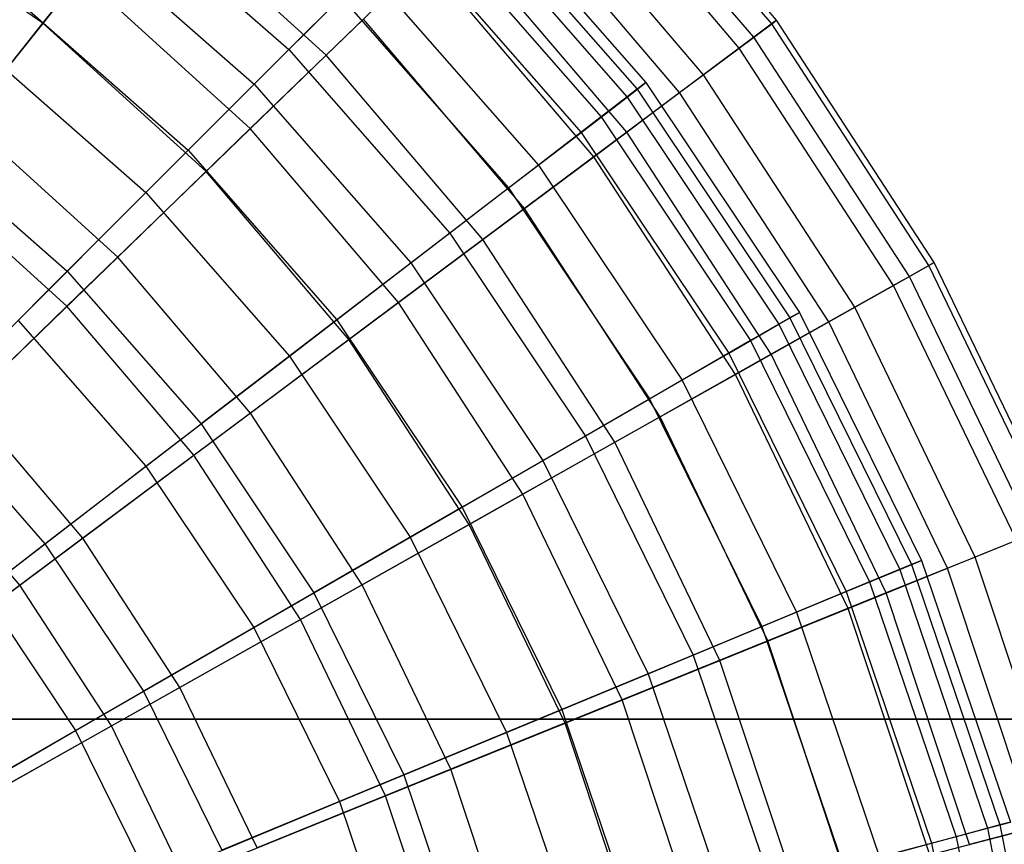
# Model space of a CAD drawing. Extents: x 0.2 to 40.1, y -6.7 to 6.7.
# Tile 326 of 516: x 22.6 to 23.6, y 4 to 4.9. Entities that reach past the tile are written whole.
import ezdxf

# ---------------------------------------------------------------- set-up
doc = ezdxf.new("R2010")
doc.units = 0
doc.header["$MEASUREMENT"] = 0
doc.layers.get('0').update_dxf_attribs({"color": 13, "linetype": 'CONTINUOUS'})

# ---------------------------------------------------------------- blocks, each defined once
blk = doc.blocks.new('SNOWBALL_XIV_PM3_STL')
at = {"color": 0}
for p, q in [((23.3589, 4.8652, 15.2437), (23.1628, 5.0955, 15.2437)), ((23.3589, 4.8652, 15.2437), (23.1628, 5.0955, 15.2437)), ((23.3538, 4.8614, 14.9512), (23.1583, 5.0911, 14.9512)), ((23.3538, 4.8614, 14.9512), (23.1583, 5.0911, 14.9512)), ((23.335, 4.8474, 15.5348), (23.1414, 5.0748, 15.5348)), ((23.335, 4.8474, 15.5348), (23.1414, 5.0748, 15.5348)), ((23.3198, 4.8361, 14.6618), (23.1278, 5.0616, 14.6618)), ((23.3198, 4.8361, 14.6618), (23.1278, 5.0616, 14.6618)), ((23.2824, 4.8081, 15.8199), (23.0943, 5.0291, 15.8199)), ((23.2824, 4.8081, 15.8199), (23.0943, 5.0291, 15.8199)), ((23.0313, 5.0175, 15.0925), (23.222, 4.8, 15.0925)), ((23.0313, 5.0175, 15.0925), (23.222, 4.8, 15.0925)), ((22.6563, 5.003, 16.2125), (22.8483, 4.8345, 16.2125)), ((22.6563, 5.003, 16.2125), (22.8483, 4.8345, 16.2125)), ((23.0138, 5, 14.8034), (23.2024, 4.7849, 14.8034)), ((23.0138, 5, 14.8034), (23.2024, 4.7849, 14.8034)), ((23.0232, 5.0094, 15.3825), (23.213, 4.793, 15.3825)), ((23.0232, 5.0094, 15.3825), (23.213, 4.793, 15.3825)), ((23.2574, 4.7895, 14.3798), (23.0718, 5.0074, 14.3798)), ((23.2574, 4.7895, 14.3798), (23.0718, 5.0074, 14.3798)), ((22.5907, 4.8621, 13.6209), (22.4013, 4.9942, 13.6209)), ((22.5907, 4.8621, 13.6209), (22.4013, 4.9942, 13.6209)), ((22.5907, 4.8621, 13.6209), (22.6998, 4.999, 13.8553)), ((22.5907, 4.8621, 13.6209), (22.6998, 4.999, 13.8553)), ((22.8873, 4.8287, 13.8553), (22.6998, 4.999, 13.8553)), ((22.8873, 4.8287, 13.8553), (22.6998, 4.999, 13.8553)), ((22.9896, 4.9758, 15.6688), (23.1753, 4.7641, 15.6688)), ((22.9896, 4.9758, 15.6688), (23.1753, 4.7641, 15.6688)), ((22.6251, 4.9623, 13.9856), (22.8121, 4.7983, 13.9856)), ((22.6251, 4.9623, 13.9856), (22.8121, 4.7983, 13.9856)), ((23.202, 4.7481, 16.0947), (23.0222, 4.9593, 16.0947)), ((23.202, 4.7481, 16.0947), (23.0222, 4.9593, 16.0947)), ((22.9709, 4.9571, 14.5196), (23.1543, 4.7479, 14.5196)), ((22.9709, 4.9571, 14.5196), (23.1543, 4.7479, 14.5196)), ((22.8873, 4.8287, 13.8553), (22.9913, 4.9294, 14.1096)), ((22.8873, 4.8287, 13.8553), (22.9913, 4.9294, 14.1096)), ((23.1675, 4.7224, 14.1096), (22.9913, 4.9294, 14.1096)), ((23.1675, 4.7224, 14.1096), (22.9913, 4.9294, 14.1096)), ((22.931, 4.9172, 15.9469), (22.8483, 4.8345, 16.2125)), ((22.931, 4.9172, 15.9469), (22.8483, 4.8345, 16.2125)), ((22.931, 4.9172, 15.9469), (23.1095, 4.7136, 15.9469)), ((22.931, 4.9172, 15.9469), (23.1095, 4.7136, 15.9469)), ((22.6309, 4.9126, 16.5968), (22.5104, 4.7615, 16.8163)), ((22.6309, 4.9126, 16.5968), (22.5104, 4.7615, 16.8163)), ((22.8079, 4.7518, 16.5968), (22.6309, 4.9126, 16.5968)), ((22.8079, 4.7518, 16.5968), (22.6309, 4.9126, 16.5968)), ((22.8121, 4.7983, 13.9856), (22.9033, 4.8895, 14.2455)), ((22.8121, 4.7983, 13.9856), (22.9033, 4.8895, 14.2455)), ((22.9033, 4.8895, 14.2455), (23.0784, 4.6898, 14.2455)), ((22.9033, 4.8895, 14.2455), (23.0784, 4.6898, 14.2455)), ((22.5655, 4.8847, 16.4615), (22.7429, 4.7291, 16.4615)), ((22.5655, 4.8847, 16.4615), (22.7429, 4.7291, 16.4615)), ((22.9263, 4.8664, 16.355), (22.8079, 4.7518, 16.5968)), ((22.9263, 4.8664, 16.355), (22.8079, 4.7518, 16.5968)), ((23.0949, 4.6682, 16.355), (22.9263, 4.8664, 16.355)), ((23.0949, 4.6682, 16.355), (22.9263, 4.8664, 16.355)), ((23.3589, 4.8652, 15.2437), (23.335, 4.8474, 15.5348)), ((23.3589, 4.8652, 15.2437), (23.335, 4.8474, 15.5348)), ((23.3538, 4.8614, 14.9512), (23.3589, 4.8652, 15.2437)), ((23.3538, 4.8614, 14.9512), (23.3589, 4.8652, 15.2437)), ((23.5239, 4.6118, 15.2437), (23.3589, 4.8652, 15.2437)), ((23.5239, 4.6118, 15.2437), (23.3589, 4.8652, 15.2437)), ((22.4643, 4.7037, 13.4099), (22.5907, 4.8621, 13.6209)), ((22.4643, 4.7037, 13.4099), (22.5907, 4.8621, 13.6209)), ((22.7616, 4.7069, 13.6209), (22.5907, 4.8621, 13.6209)), ((22.7616, 4.7069, 13.6209), (22.5907, 4.8621, 13.6209)), ((23.3198, 4.8361, 14.6618), (23.3538, 4.8614, 14.9512)), ((23.3198, 4.8361, 14.6618), (23.3538, 4.8614, 14.9512)), ((23.5184, 4.6086, 14.9512), (23.3538, 4.8614, 14.9512)), ((23.5184, 4.6086, 14.9512), (23.3538, 4.8614, 14.9512)), ((23.335, 4.8474, 15.5348), (23.2824, 4.8081, 15.8199)), ((23.335, 4.8474, 15.5348), (23.2824, 4.8081, 15.8199)), ((23.4979, 4.5971, 15.5348), (23.335, 4.8474, 15.5348)), ((23.4979, 4.5971, 15.5348), (23.335, 4.8474, 15.5348)), ((22.5274, 4.8351, 13.7437), (22.6987, 4.6849, 13.7437)), ((22.5274, 4.8351, 13.7437), (22.6987, 4.6849, 13.7437)), ((22.8483, 4.8345, 16.2125), (22.7429, 4.7291, 16.4615)), ((22.8483, 4.8345, 16.2125), (22.7429, 4.7291, 16.4615)), ((22.8483, 4.8345, 16.2125), (23.0168, 4.6425, 16.2125)), ((22.8483, 4.8345, 16.2125), (23.0168, 4.6425, 16.2125)), ((23.2574, 4.7895, 14.3798), (23.3198, 4.8361, 14.6618)), ((23.2574, 4.7895, 14.3798), (23.3198, 4.8361, 14.6618)), ((23.4814, 4.5878, 14.6618), (23.3198, 4.8361, 14.6618)), ((23.4814, 4.5878, 14.6618), (23.3198, 4.8361, 14.6618)), ((22.7616, 4.7069, 13.6209), (22.8873, 4.8287, 13.8553)), ((22.7616, 4.7069, 13.6209), (22.8873, 4.8287, 13.8553)), ((23.0515, 4.6358, 13.8553), (22.8873, 4.8287, 13.8553)), ((23.0515, 4.6358, 13.8553), (22.8873, 4.8287, 13.8553)), ((23.2824, 4.8081, 15.8199), (23.202, 4.7481, 16.0947)), ((23.2824, 4.8081, 15.8199), (23.202, 4.7481, 16.0947)), ((23.4407, 4.5649, 15.8199), (23.2824, 4.8081, 15.8199)), ((23.4407, 4.5649, 15.8199), (23.2824, 4.8081, 15.8199)), ((22.6987, 4.6849, 13.7437), (22.8121, 4.7983, 13.9856)), ((22.6987, 4.6849, 13.7437), (22.8121, 4.7983, 13.9856)), ((22.8121, 4.7983, 13.9856), (22.9761, 4.6113, 13.9856)), ((22.8121, 4.7983, 13.9856), (22.9761, 4.6113, 13.9856)), ((23.213, 4.793, 15.3825), (23.1753, 4.7641, 15.6688)), ((23.213, 4.793, 15.3825), (23.1753, 4.7641, 15.6688)), ((23.2024, 4.7849, 14.8034), (23.222, 4.8, 15.0925)), ((23.2024, 4.7849, 14.8034), (23.222, 4.8, 15.0925)), ((23.222, 4.8, 15.0925), (23.213, 4.793, 15.3825)), ((23.222, 4.8, 15.0925), (23.213, 4.793, 15.3825)), ((23.213, 4.793, 15.3825), (23.3729, 4.5537, 15.3825)), ((23.213, 4.793, 15.3825), (23.3729, 4.5537, 15.3825)), ((23.222, 4.8, 15.0925), (23.3828, 4.5594, 15.0925)), ((23.222, 4.8, 15.0925), (23.3828, 4.5594, 15.0925)), ((23.1543, 4.7479, 14.5196), (23.2024, 4.7849, 14.8034)), ((23.1543, 4.7479, 14.5196), (23.2024, 4.7849, 14.8034)), ((23.1675, 4.7224, 14.1096), (23.2574, 4.7895, 14.3798)), ((23.1675, 4.7224, 14.1096), (23.2574, 4.7895, 14.3798)), ((23.2024, 4.7849, 14.8034), (23.3613, 4.547, 14.8034)), ((23.2024, 4.7849, 14.8034), (23.3613, 4.547, 14.8034)), ((23.4135, 4.5496, 14.3798), (23.2574, 4.7895, 14.3798)), ((23.4135, 4.5496, 14.3798), (23.2574, 4.7895, 14.3798)), ((23.1753, 4.7641, 15.6688), (23.1095, 4.7136, 15.9469)), ((23.1753, 4.7641, 15.6688), (23.1095, 4.7136, 15.9469)), ((23.1753, 4.7641, 15.6688), (23.3317, 4.5299, 15.6688)), ((23.1753, 4.7641, 15.6688), (23.3317, 4.5299, 15.6688)), ((22.6691, 4.6173, 16.8163), (22.5104, 4.7615, 16.8163)), ((22.6691, 4.6173, 16.8163), (22.5104, 4.7615, 16.8163)), ((22.8079, 4.7518, 16.5968), (22.6691, 4.6173, 16.8163)), ((22.8079, 4.7518, 16.5968), (22.6691, 4.6173, 16.8163)), ((22.963, 4.5697, 16.5968), (22.8079, 4.7518, 16.5968)), ((22.963, 4.5697, 16.5968), (22.8079, 4.7518, 16.5968)), ((22.4566, 4.7427, 16.6899), (22.6164, 4.6026, 16.6899)), ((22.4566, 4.7427, 16.6899), (22.6164, 4.6026, 16.6899)), ((23.0784, 4.6898, 14.2455), (23.1543, 4.7479, 14.5196)), ((23.0784, 4.6898, 14.2455), (23.1543, 4.7479, 14.5196)), ((23.202, 4.7481, 16.0947), (23.0949, 4.6682, 16.355)), ((23.202, 4.7481, 16.0947), (23.0949, 4.6682, 16.355)), ((23.1543, 4.7479, 14.5196), (23.3088, 4.5167, 14.5196)), ((23.1543, 4.7479, 14.5196), (23.3088, 4.5167, 14.5196)), ((23.3533, 4.5157, 16.0947), (23.202, 4.7481, 16.0947)), ((23.3533, 4.5157, 16.0947), (23.202, 4.7481, 16.0947)), ((22.6164, 4.6026, 16.6899), (22.7429, 4.7291, 16.4615)), ((22.6164, 4.6026, 16.6899), (22.7429, 4.7291, 16.4615)), ((22.7429, 4.7291, 16.4615), (22.8985, 4.5517, 16.4615)), ((22.7429, 4.7291, 16.4615), (22.8985, 4.5517, 16.4615)), ((23.0515, 4.6358, 13.8553), (23.1675, 4.7224, 14.1096)), ((23.0515, 4.6358, 13.8553), (23.1675, 4.7224, 14.1096)), ((23.3158, 4.4945, 14.1096), (23.1675, 4.7224, 14.1096)), ((23.3158, 4.4945, 14.1096), (23.1675, 4.7224, 14.1096)), ((23.1095, 4.7136, 15.9469), (23.0168, 4.6425, 16.2125)), ((23.1095, 4.7136, 15.9469), (23.0168, 4.6425, 16.2125)), ((23.1095, 4.7136, 15.9469), (23.26, 4.4885, 15.9469)), ((23.1095, 4.7136, 15.9469), (23.26, 4.4885, 15.9469)), ((22.616, 4.5659, 13.4099), (22.4643, 4.7037, 13.4099)), ((22.616, 4.5659, 13.4099), (22.4643, 4.7037, 13.4099)), ((22.616, 4.5659, 13.4099), (22.7616, 4.7069, 13.6209)), ((22.616, 4.5659, 13.4099), (22.7616, 4.7069, 13.6209)), ((22.9112, 4.5311, 13.6209), (22.7616, 4.7069, 13.6209)), ((22.9112, 4.5311, 13.6209), (22.7616, 4.7069, 13.6209)), ((22.5648, 4.551, 13.5238), (22.6987, 4.6849, 13.7437)), ((22.5648, 4.551, 13.5238), (22.6987, 4.6849, 13.7437)), ((22.6987, 4.6849, 13.7437), (22.8489, 4.5136, 13.7437)), ((22.6987, 4.6849, 13.7437), (22.8489, 4.5136, 13.7437)), ((22.9761, 4.6113, 13.9856), (23.0784, 4.6898, 14.2455)), ((22.9761, 4.6113, 13.9856), (23.0784, 4.6898, 14.2455)), ((23.0784, 4.6898, 14.2455), (23.226, 4.4689, 14.2455)), ((23.0784, 4.6898, 14.2455), (23.226, 4.4689, 14.2455)), ((23.0949, 4.6682, 16.355), (22.963, 4.5697, 16.5968)), ((23.0949, 4.6682, 16.355), (22.963, 4.5697, 16.5968)), ((23.2369, 4.4501, 16.355), (23.0949, 4.6682, 16.355)), ((23.2369, 4.4501, 16.355), (23.0949, 4.6682, 16.355)), ((23.0168, 4.6425, 16.2125), (22.8985, 4.5517, 16.4615)), ((23.0168, 4.6425, 16.2125), (22.8985, 4.5517, 16.4615)), ((23.0168, 4.6425, 16.2125), (23.1587, 4.43, 16.2125)), ((23.0168, 4.6425, 16.2125), (23.1587, 4.43, 16.2125)), ((22.9112, 4.5311, 13.6209), (23.0515, 4.6358, 13.8553)), ((22.9112, 4.5311, 13.6209), (23.0515, 4.6358, 13.8553)), ((23.1897, 4.4235, 13.8553), (23.0515, 4.6358, 13.8553)), ((23.1897, 4.4235, 13.8553), (23.0515, 4.6358, 13.8553)), ((22.6691, 4.6173, 16.8163), (22.5118, 4.465, 17.0103)), ((22.6691, 4.6173, 16.8163), (22.5118, 4.465, 17.0103)), ((22.808, 4.4541, 16.8163), (22.6691, 4.6173, 16.8163)), ((22.808, 4.4541, 16.8163), (22.6691, 4.6173, 16.8163)), ((22.8489, 4.5136, 13.7437), (22.9761, 4.6113, 13.9856)), ((22.8489, 4.5136, 13.7437), (22.9761, 4.6113, 13.9856)), ((22.9761, 4.6113, 13.9856), (23.1143, 4.4044, 13.9856)), ((22.9761, 4.6113, 13.9856), (23.1143, 4.4044, 13.9856)), ((23.4814, 4.5878, 14.6618), (23.5184, 4.6086, 14.9512)), ((23.4814, 4.5878, 14.6618), (23.5184, 4.6086, 14.9512)), ((23.5239, 4.6118, 15.2437), (23.4979, 4.5971, 15.5348)), ((23.5239, 4.6118, 15.2437), (23.4979, 4.5971, 15.5348)), ((23.5184, 4.6086, 14.9512), (23.5239, 4.6118, 15.2437)), ((23.5184, 4.6086, 14.9512), (23.5239, 4.6118, 15.2437)), ((23.6492, 4.3369, 14.9512), (23.5184, 4.6086, 14.9512)), ((23.6492, 4.3369, 14.9512), (23.5184, 4.6086, 14.9512)), ((23.6551, 4.3393, 15.2437), (23.5239, 4.6118, 15.2437)), ((23.6551, 4.3393, 15.2437), (23.5239, 4.6118, 15.2437)), ((22.4707, 4.4568, 16.8943), (22.6164, 4.6026, 16.6899)), ((22.4707, 4.4568, 16.8943), (22.6164, 4.6026, 16.6899)), ((22.6164, 4.6026, 16.6899), (22.7565, 4.4428, 16.6899)), ((22.6164, 4.6026, 16.6899), (22.7565, 4.4428, 16.6899)), ((23.4135, 4.5496, 14.3798), (23.4814, 4.5878, 14.6618)), ((23.4135, 4.5496, 14.3798), (23.4814, 4.5878, 14.6618)), ((23.4979, 4.5971, 15.5348), (23.4407, 4.5649, 15.8199)), ((23.4979, 4.5971, 15.5348), (23.4407, 4.5649, 15.8199)), ((23.6099, 4.321, 14.6618), (23.4814, 4.5878, 14.6618)), ((23.6099, 4.321, 14.6618), (23.4814, 4.5878, 14.6618)), ((23.6274, 4.3281, 15.5348), (23.4979, 4.5971, 15.5348)), ((23.6274, 4.3281, 15.5348), (23.4979, 4.5971, 15.5348)), ((22.963, 4.5697, 16.5968), (22.808, 4.4541, 16.8163)), ((22.963, 4.5697, 16.5968), (22.808, 4.4541, 16.8163)), ((23.0934, 4.3693, 16.5968), (22.963, 4.5697, 16.5968)), ((23.0934, 4.3693, 16.5968), (22.963, 4.5697, 16.5968)), ((22.4528, 4.4079, 13.2256), (22.616, 4.5659, 13.4099)), ((22.4528, 4.4079, 13.2256), (22.616, 4.5659, 13.4099)), ((22.7488, 4.4099, 13.4099), (22.616, 4.5659, 13.4099)), ((22.7488, 4.4099, 13.4099), (22.616, 4.5659, 13.4099)), ((23.4407, 4.5649, 15.8199), (23.3533, 4.5157, 16.0947)), ((23.4407, 4.5649, 15.8199), (23.3533, 4.5157, 16.0947)), ((23.3613, 4.547, 14.8034), (23.3828, 4.5594, 15.0925)), ((23.3613, 4.547, 14.8034), (23.3828, 4.5594, 15.0925)), ((23.3828, 4.5594, 15.0925), (23.3729, 4.5537, 15.3825)), ((23.3828, 4.5594, 15.0925), (23.3729, 4.5537, 15.3825)), ((23.3828, 4.5594, 15.0925), (23.5107, 4.2999, 15.0925)), ((23.3828, 4.5594, 15.0925), (23.5107, 4.2999, 15.0925)), ((23.5666, 4.3034, 15.8199), (23.4407, 4.5649, 15.8199)), ((23.5666, 4.3034, 15.8199), (23.4407, 4.5649, 15.8199)), ((22.5648, 4.551, 13.5238), (22.6987, 4.3984, 13.5238)), ((22.5648, 4.551, 13.5238), (22.6987, 4.3984, 13.5238)), ((22.8985, 4.5517, 16.4615), (22.7565, 4.4428, 16.6899)), ((22.8985, 4.5517, 16.4615), (22.7565, 4.4428, 16.6899)), ((22.8985, 4.5517, 16.4615), (23.0296, 4.3555, 16.4615)), ((22.8985, 4.5517, 16.4615), (23.0296, 4.3555, 16.4615)), ((23.3088, 4.5167, 14.5196), (23.3613, 4.547, 14.8034)), ((23.3088, 4.5167, 14.5196), (23.3613, 4.547, 14.8034)), ((23.3158, 4.4945, 14.1096), (23.4135, 4.5496, 14.3798)), ((23.3158, 4.4945, 14.1096), (23.4135, 4.5496, 14.3798)), ((23.3729, 4.5537, 15.3825), (23.3317, 4.5299, 15.6688)), ((23.3729, 4.5537, 15.3825), (23.3317, 4.5299, 15.6688)), ((23.3613, 4.547, 14.8034), (23.4878, 4.2904, 14.8034)), ((23.3613, 4.547, 14.8034), (23.4878, 4.2904, 14.8034)), ((23.3729, 4.5537, 15.3825), (23.5002, 4.2955, 15.3825)), ((23.3729, 4.5537, 15.3825), (23.5002, 4.2955, 15.3825)), ((23.5377, 4.2917, 14.3798), (23.4135, 4.5496, 14.3798)), ((23.5377, 4.2917, 14.3798), (23.4135, 4.5496, 14.3798)), ((22.7488, 4.4099, 13.4099), (22.9112, 4.5311, 13.6209)), ((22.7488, 4.4099, 13.4099), (22.9112, 4.5311, 13.6209)), ((23.0372, 4.3376, 13.6209), (22.9112, 4.5311, 13.6209)), ((23.0372, 4.3376, 13.6209), (22.9112, 4.5311, 13.6209)), ((23.3317, 4.5299, 15.6688), (23.26, 4.4885, 15.9469)), ((23.3317, 4.5299, 15.6688), (23.26, 4.4885, 15.9469)), ((23.3317, 4.5299, 15.6688), (23.4563, 4.2774, 15.6688)), ((23.3317, 4.5299, 15.6688), (23.4563, 4.2774, 15.6688)), ((23.226, 4.4689, 14.2455), (23.3088, 4.5167, 14.5196)), ((23.226, 4.4689, 14.2455), (23.3088, 4.5167, 14.5196)), ((23.3533, 4.5157, 16.0947), (23.2369, 4.4501, 16.355)), ((23.3533, 4.5157, 16.0947), (23.2369, 4.4501, 16.355)), ((23.3088, 4.5167, 14.5196), (23.4318, 4.2672, 14.5196)), ((23.3088, 4.5167, 14.5196), (23.4318, 4.2672, 14.5196)), ((23.4736, 4.2658, 16.0947), (23.3533, 4.5157, 16.0947)), ((23.4736, 4.2658, 16.0947), (23.3533, 4.5157, 16.0947)), ((22.6987, 4.3984, 13.5238), (22.8489, 4.5136, 13.7437)), ((22.6987, 4.3984, 13.5238), (22.8489, 4.5136, 13.7437)), ((22.8489, 4.5136, 13.7437), (22.9754, 4.3242, 13.7437)), ((22.8489, 4.5136, 13.7437), (22.9754, 4.3242, 13.7437)), ((23.1897, 4.4235, 13.8553), (23.3158, 4.4945, 14.1096)), ((23.1897, 4.4235, 13.8553), (23.3158, 4.4945, 14.1096)), ((23.4337, 4.2496, 14.1096), (23.3158, 4.4945, 14.1096)), ((23.4337, 4.2496, 14.1096), (23.3158, 4.4945, 14.1096)), ((23.26, 4.4885, 15.9469), (23.1587, 4.43, 16.2125)), ((23.26, 4.4885, 15.9469), (23.1587, 4.43, 16.2125)), ((23.26, 4.4885, 15.9469), (23.3797, 4.2457, 15.9469)), ((23.26, 4.4885, 15.9469), (23.3797, 4.2457, 15.9469)), ((22.6325, 4.3231, 17.0103), (22.5118, 4.465, 17.0103)), ((22.6325, 4.3231, 17.0103), (22.5118, 4.465, 17.0103)), ((23.1143, 4.4044, 13.9856), (23.226, 4.4689, 14.2455)), ((23.1143, 4.4044, 13.9856), (23.226, 4.4689, 14.2455)), ((23.226, 4.4689, 14.2455), (23.3435, 4.2307, 14.2455)), ((23.226, 4.4689, 14.2455), (23.3435, 4.2307, 14.2455)), ((22.4707, 4.4568, 16.8943), (22.593, 4.3173, 16.8943)), ((22.4707, 4.4568, 16.8943), (22.593, 4.3173, 16.8943)), ((22.808, 4.4541, 16.8163), (22.6325, 4.3231, 17.0103)), ((22.808, 4.4541, 16.8163), (22.6325, 4.3231, 17.0103)), ((22.925, 4.2745, 16.8163), (22.808, 4.4541, 16.8163)), ((22.925, 4.2745, 16.8163), (22.808, 4.4541, 16.8163)), ((22.593, 4.3173, 16.8943), (22.7565, 4.4428, 16.6899)), ((22.593, 4.3173, 16.8943), (22.7565, 4.4428, 16.6899)), ((22.7565, 4.4428, 16.6899), (22.8746, 4.266, 16.6899)), ((22.7565, 4.4428, 16.6899), (22.8746, 4.266, 16.6899)), ((23.2369, 4.4501, 16.355), (23.0934, 4.3693, 16.5968)), ((23.2369, 4.4501, 16.355), (23.0934, 4.3693, 16.5968)), ((23.3498, 4.2157, 16.355), (23.2369, 4.4501, 16.355)), ((23.3498, 4.2157, 16.355), (23.2369, 4.4501, 16.355)), ((23.1587, 4.43, 16.2125), (23.0296, 4.3555, 16.4615)), ((23.1587, 4.43, 16.2125), (23.0296, 4.3555, 16.4615)), ((23.0372, 4.3376, 13.6209), (23.1897, 4.4235, 13.8553)), ((23.0372, 4.3376, 13.6209), (23.1897, 4.4235, 13.8553)), ((23.1587, 4.43, 16.2125), (23.2717, 4.2009, 16.2125)), ((23.1587, 4.43, 16.2125), (23.2717, 4.2009, 16.2125)), ((23.2996, 4.1953, 13.8553), (23.1897, 4.4235, 13.8553)), ((23.2996, 4.1953, 13.8553), (23.1897, 4.4235, 13.8553)), ((22.5667, 4.274, 13.2256), (22.4528, 4.4079, 13.2256)), ((22.5667, 4.274, 13.2256), (22.4528, 4.4079, 13.2256)), ((22.5667, 4.274, 13.2256), (22.7488, 4.4099, 13.4099)), ((22.5667, 4.274, 13.2256), (22.7488, 4.4099, 13.4099)), ((22.8606, 4.2382, 13.4099), (22.7488, 4.4099, 13.4099)), ((22.8606, 4.2382, 13.4099), (22.7488, 4.4099, 13.4099)), ((22.9754, 4.3242, 13.7437), (23.1143, 4.4044, 13.9856)), ((22.9754, 4.3242, 13.7437), (23.1143, 4.4044, 13.9856)), ((23.1143, 4.4044, 13.9856), (23.2243, 4.1813, 13.9856)), ((23.1143, 4.4044, 13.9856), (23.2243, 4.1813, 13.9856)), ((22.5279, 4.2673, 13.3291), (22.6987, 4.3984, 13.5238)), ((22.5279, 4.2673, 13.3291), (22.6987, 4.3984, 13.5238)), ((22.6987, 4.3984, 13.5238), (22.8115, 4.2296, 13.5238)), ((22.6987, 4.3984, 13.5238), (22.8115, 4.2296, 13.5238)), ((23.0934, 4.3693, 16.5968), (22.925, 4.2745, 16.8163)), ((23.0934, 4.3693, 16.5968), (22.925, 4.2745, 16.8163)), ((23.1972, 4.1539, 16.5968), (23.0934, 4.3693, 16.5968)), ((23.1972, 4.1539, 16.5968), (23.0934, 4.3693, 16.5968)), ((23.0296, 4.3555, 16.4615), (22.8746, 4.266, 16.6899)), ((23.0296, 4.3555, 16.4615), (22.8746, 4.266, 16.6899)), ((23.0296, 4.3555, 16.4615), (23.134, 4.1439, 16.4615)), ((23.0296, 4.3555, 16.4615), (23.134, 4.1439, 16.4615)), ((22.8606, 4.2382, 13.4099), (23.0372, 4.3376, 13.6209)), ((22.8606, 4.2382, 13.4099), (23.0372, 4.3376, 13.6209)), ((23.1374, 4.1296, 13.6209), (23.0372, 4.3376, 13.6209)), ((23.1374, 4.1296, 13.6209), (23.0372, 4.3376, 13.6209)), ((22.6325, 4.3231, 17.0103), (22.4392, 4.1788, 17.1758)), ((22.6325, 4.3231, 17.0103), (22.4392, 4.1788, 17.1758)), ((22.7342, 4.167, 17.0103), (22.6325, 4.3231, 17.0103)), ((22.7342, 4.167, 17.0103), (22.6325, 4.3231, 17.0103)), ((22.8115, 4.2296, 13.5238), (22.9754, 4.3242, 13.7437)), ((22.8115, 4.2296, 13.5238), (22.9754, 4.3242, 13.7437)), ((22.9754, 4.3242, 13.7437), (23.0762, 4.1199, 13.7437)), ((22.9754, 4.3242, 13.7437), (23.0762, 4.1199, 13.7437)), ((23.5377, 4.2917, 14.3798), (23.6099, 4.321, 14.6618)), ((23.5377, 4.2917, 14.3798), (23.6099, 4.321, 14.6618)), ((23.6274, 4.3281, 15.5348), (23.5666, 4.3034, 15.8199)), ((23.6274, 4.3281, 15.5348), (23.5666, 4.3034, 15.8199)), ((22.4106, 4.1773, 17.0713), (22.593, 4.3173, 16.8943)), ((22.4106, 4.1773, 17.0713), (22.593, 4.3173, 16.8943)), ((22.593, 4.3173, 16.8943), (22.6962, 4.163, 16.8943)), ((22.593, 4.3173, 16.8943), (22.6962, 4.163, 16.8943)), ((23.5666, 4.3034, 15.8199), (23.4736, 4.2658, 16.0947)), ((23.5666, 4.3034, 15.8199), (23.4736, 4.2658, 16.0947)), ((23.4878, 4.2904, 14.8034), (23.5107, 4.2999, 15.0925)), ((23.4878, 4.2904, 14.8034), (23.5107, 4.2999, 15.0925)), ((23.5107, 4.2999, 15.0925), (23.5002, 4.2955, 15.3825)), ((23.5107, 4.2999, 15.0925), (23.5002, 4.2955, 15.3825)), ((23.5107, 4.2999, 15.0925), (23.6037, 4.026, 15.0925)), ((23.5107, 4.2999, 15.0925), (23.6037, 4.026, 15.0925)), ((23.6581, 4.028, 15.8199), (23.5666, 4.3034, 15.8199)), ((23.6581, 4.028, 15.8199), (23.5666, 4.3034, 15.8199)), ((23.4318, 4.2672, 14.5196), (23.4878, 4.2904, 14.8034)), ((23.4318, 4.2672, 14.5196), (23.4878, 4.2904, 14.8034)), ((23.4337, 4.2496, 14.1096), (23.5377, 4.2917, 14.3798)), ((23.4337, 4.2496, 14.1096), (23.5377, 4.2917, 14.3798)), ((23.5002, 4.2955, 15.3825), (23.4563, 4.2774, 15.6688)), ((23.5002, 4.2955, 15.3825), (23.4563, 4.2774, 15.6688)), ((23.4878, 4.2904, 14.8034), (23.5798, 4.0196, 14.8034)), ((23.4878, 4.2904, 14.8034), (23.5798, 4.0196, 14.8034)), ((23.5002, 4.2955, 15.3825), (23.5927, 4.023, 15.3825)), ((23.5002, 4.2955, 15.3825), (23.5927, 4.023, 15.3825)), ((23.6279, 4.0201, 14.3798), (23.5377, 4.2917, 14.3798)), ((23.6279, 4.0201, 14.3798), (23.5377, 4.2917, 14.3798)), ((22.3678, 4.1256, 13.0707), (22.5667, 4.274, 13.2256)), ((22.3678, 4.1256, 13.0707), (22.5667, 4.274, 13.2256)), ((22.5279, 4.2673, 13.3291), (22.6251, 4.1219, 13.3291)), ((22.5279, 4.2673, 13.3291), (22.6251, 4.1219, 13.3291)), ((22.6626, 4.1267, 13.2256), (22.5667, 4.274, 13.2256)), ((22.6626, 4.1267, 13.2256), (22.5667, 4.274, 13.2256)), ((22.925, 4.2745, 16.8163), (22.7342, 4.167, 17.0103)), ((22.925, 4.2745, 16.8163), (22.7342, 4.167, 17.0103)), ((23.018, 4.0813, 16.8163), (22.925, 4.2745, 16.8163)), ((23.018, 4.0813, 16.8163), (22.925, 4.2745, 16.8163)), ((23.4563, 4.2774, 15.6688), (23.3797, 4.2457, 15.9469)), ((23.4563, 4.2774, 15.6688), (23.3797, 4.2457, 15.9469)), ((23.4563, 4.2774, 15.6688), (23.5468, 4.0107, 15.6688)), ((23.4563, 4.2774, 15.6688), (23.5468, 4.0107, 15.6688)), ((22.8746, 4.266, 16.6899), (22.6962, 4.163, 16.8943)), ((22.8746, 4.266, 16.6899), (22.6962, 4.163, 16.8943)), ((22.8746, 4.266, 16.6899), (22.9686, 4.0754, 16.6899)), ((22.8746, 4.266, 16.6899), (22.9686, 4.0754, 16.6899)), ((23.3435, 4.2307, 14.2455), (23.4318, 4.2672, 14.5196)), ((23.3435, 4.2307, 14.2455), (23.4318, 4.2672, 14.5196)), ((23.4736, 4.2658, 16.0947), (23.3498, 4.2157, 16.355)), ((23.4736, 4.2658, 16.0947), (23.3498, 4.2157, 16.355)), ((23.4318, 4.2672, 14.5196), (23.5212, 4.0039, 14.5196)), ((23.4318, 4.2672, 14.5196), (23.5212, 4.0039, 14.5196)), ((23.561, 4.0026, 16.0947), (23.4736, 4.2658, 16.0947)), ((23.561, 4.0026, 16.0947), (23.4736, 4.2658, 16.0947)), ((23.2996, 4.1953, 13.8553), (23.4337, 4.2496, 14.1096)), ((23.2996, 4.1953, 13.8553), (23.4337, 4.2496, 14.1096)), ((23.5194, 3.9916, 14.1096), (23.4337, 4.2496, 14.1096)), ((23.5194, 3.9916, 14.1096), (23.4337, 4.2496, 14.1096)), ((22.6626, 4.1267, 13.2256), (22.8606, 4.2382, 13.4099)), ((22.6626, 4.1267, 13.2256), (22.8606, 4.2382, 13.4099)), ((22.9495, 4.0536, 13.4099), (22.8606, 4.2382, 13.4099)), ((22.9495, 4.0536, 13.4099), (22.8606, 4.2382, 13.4099)), ((23.3797, 4.2457, 15.9469), (23.2717, 4.2009, 16.2125)), ((23.3797, 4.2457, 15.9469), (23.2717, 4.2009, 16.2125)), ((23.3797, 4.2457, 15.9469), (23.4667, 3.9893, 15.9469)), ((23.3797, 4.2457, 15.9469), (23.4667, 3.9893, 15.9469)), ((22.6251, 4.1219, 13.3291), (22.8115, 4.2296, 13.5238)), ((22.6251, 4.1219, 13.3291), (22.8115, 4.2296, 13.5238)), ((22.8115, 4.2296, 13.5238), (22.9013, 4.0475, 13.5238)), ((22.8115, 4.2296, 13.5238), (22.9013, 4.0475, 13.5238)), ((23.2243, 4.1813, 13.9856), (23.3435, 4.2307, 14.2455)), ((23.2243, 4.1813, 13.9856), (23.3435, 4.2307, 14.2455)), ((23.3435, 4.2307, 14.2455), (23.4289, 3.9791, 14.2455)), ((23.3435, 4.2307, 14.2455), (23.4289, 3.9791, 14.2455)), ((23.3498, 4.2157, 16.355), (23.1972, 4.1539, 16.5968)), ((23.3498, 4.2157, 16.355), (23.1972, 4.1539, 16.5968)), ((23.4318, 3.9687, 16.355), (23.3498, 4.2157, 16.355)), ((23.4318, 3.9687, 16.355), (23.3498, 4.2157, 16.355)), ((23.2717, 4.2009, 16.2125), (23.134, 4.1439, 16.4615)), ((23.2717, 4.2009, 16.2125), (23.134, 4.1439, 16.4615)), ((23.1374, 4.1296, 13.6209), (23.2996, 4.1953, 13.8553)), ((23.1374, 4.1296, 13.6209), (23.2996, 4.1953, 13.8553)), ((23.2717, 4.2009, 16.2125), (23.3538, 3.959, 16.2125)), ((23.2717, 4.2009, 16.2125), (23.3538, 3.959, 16.2125)), ((23.3794, 3.9549, 13.8553), (23.2996, 4.1953, 13.8553)), ((23.3794, 3.9549, 13.8553), (23.2996, 4.1953, 13.8553)), ((23.0762, 4.1199, 13.7437), (23.2243, 4.1813, 13.9856)), ((23.0762, 4.1199, 13.7437), (23.2243, 4.1813, 13.9856)), ((23.2243, 4.1813, 13.9856), (23.3043, 3.9457, 13.9856)), ((23.2243, 4.1813, 13.9856), (23.3043, 3.9457, 13.9856)), ((22.7342, 4.167, 17.0103), (22.5239, 4.0486, 17.1758)), ((22.7342, 4.167, 17.0103), (22.5239, 4.0486, 17.1758)), ((22.815, 3.9991, 17.0103), (22.7342, 4.167, 17.0103)), ((22.815, 3.9991, 17.0103), (22.7342, 4.167, 17.0103)), ((22.497, 4.048, 17.0713), (22.6962, 4.163, 16.8943)), ((22.497, 4.048, 17.0713), (22.6962, 4.163, 16.8943)), ((22.6962, 4.163, 16.8943), (22.7782, 3.9965, 16.8943)), ((22.6962, 4.163, 16.8943), (22.7782, 3.9965, 16.8943)), ((23.134, 4.1439, 16.4615), (22.9686, 4.0754, 16.6899)), ((23.134, 4.1439, 16.4615), (22.9686, 4.0754, 16.6899)), ((23.1972, 4.1539, 16.5968), (23.018, 4.0813, 16.8163)), ((23.1972, 4.1539, 16.5968), (23.018, 4.0813, 16.8163)), ((23.134, 4.1439, 16.4615), (23.2098, 3.9204, 16.4615)), ((23.134, 4.1439, 16.4615), (23.2098, 3.9204, 16.4615)), ((23.2725, 3.9269, 16.5968), (23.1972, 4.1539, 16.5968)), ((23.2725, 3.9269, 16.5968), (23.1972, 4.1539, 16.5968)), ((39.4316, 4.1339, 50.8714), (0.8489, 4.1339, 50.8714)), ((0.8489, 4.1339, 50.9108), (39.4316, 4.1339, 50.9108)), ((39.4316, 4.1339, 50.8714), (0.8489, 4.1339, 50.8714)), ((0.8489, 4.1339, 50.9108), (39.4316, 4.1339, 50.9108)), ((22.4464, 4.0049, 13.0707), (22.6626, 4.1267, 13.2256)), ((22.4464, 4.0049, 13.0707), (22.6626, 4.1267, 13.2256)), ((22.7389, 3.9683, 13.2256), (22.6626, 4.1267, 13.2256)), ((22.7389, 3.9683, 13.2256), (22.6626, 4.1267, 13.2256)), ((22.9495, 4.0536, 13.4099), (23.1374, 4.1296, 13.6209)), ((22.9495, 4.0536, 13.4099), (23.1374, 4.1296, 13.6209)), ((23.2101, 3.9105, 13.6209), (23.1374, 4.1296, 13.6209)), ((23.2101, 3.9105, 13.6209), (23.1374, 4.1296, 13.6209)), ((22.4191, 4.003, 13.1628), (22.6251, 4.1219, 13.3291)), ((22.4191, 4.003, 13.1628), (22.6251, 4.1219, 13.3291)), ((22.6251, 4.1219, 13.3291), (22.7024, 3.9651, 13.3291)), ((22.6251, 4.1219, 13.3291), (22.7024, 3.9651, 13.3291)), ((22.9013, 4.0475, 13.5238), (23.0762, 4.1199, 13.7437)), ((22.9013, 4.0475, 13.5238), (23.0762, 4.1199, 13.7437)), ((23.0762, 4.1199, 13.7437), (23.1494, 3.9042, 13.7437)), ((23.0762, 4.1199, 13.7437), (23.1494, 3.9042, 13.7437)), ((22.9686, 4.0754, 16.6899), (22.7782, 3.9965, 16.8943)), ((22.9686, 4.0754, 16.6899), (22.7782, 3.9965, 16.8943)), ((23.018, 4.0813, 16.8163), (22.815, 3.9991, 17.0103)), ((23.018, 4.0813, 16.8163), (22.815, 3.9991, 17.0103)), ((22.9686, 4.0754, 16.6899), (23.0369, 3.8741, 16.6899)), ((22.9686, 4.0754, 16.6899), (23.0369, 3.8741, 16.6899)), ((23.0855, 3.8779, 16.8163), (23.018, 4.0813, 16.8163)), ((23.0855, 3.8779, 16.8163), (23.018, 4.0813, 16.8163)), ((22.7389, 3.9683, 13.2256), (22.9495, 4.0536, 13.4099)), ((22.7389, 3.9683, 13.2256), (22.9495, 4.0536, 13.4099)), ((23.0141, 3.8591, 13.4099), (22.9495, 4.0536, 13.4099)), ((23.0141, 3.8591, 13.4099), (22.9495, 4.0536, 13.4099)), ((22.7024, 3.9651, 13.3291), (22.9013, 4.0475, 13.5238)), ((22.7024, 3.9651, 13.3291), (22.9013, 4.0475, 13.5238)), ((22.9013, 4.0475, 13.5238), (22.9665, 3.8552, 13.5238)), ((22.9013, 4.0475, 13.5238), (22.9665, 3.8552, 13.5238)), ((23.5194, 3.9916, 14.1096), (23.6279, 4.0201, 14.3798)), ((23.5194, 3.9916, 14.1096), (23.6279, 4.0201, 14.3798)), ((23.5927, 4.023, 15.3825), (23.5468, 4.0107, 15.6688)), ((23.5927, 4.023, 15.3825), (23.5468, 4.0107, 15.6688)), ((23.6581, 4.028, 15.8199), (23.561, 4.0026, 16.0947)), ((23.6581, 4.028, 15.8199), (23.561, 4.0026, 16.0947)), ((23.5798, 4.0196, 14.8034), (23.6037, 4.026, 15.0925)), ((23.5798, 4.0196, 14.8034), (23.6037, 4.026, 15.0925)), ((23.6037, 4.026, 15.0925), (23.5927, 4.023, 15.3825)), ((23.6037, 4.026, 15.0925), (23.5927, 4.023, 15.3825)), ((23.5927, 4.023, 15.3825), (23.6488, 3.7407, 15.3825)), ((23.5927, 4.023, 15.3825), (23.6488, 3.7407, 15.3825)), ((23.5468, 4.0107, 15.6688), (23.4667, 3.9893, 15.9469)), ((23.5468, 4.0107, 15.6688), (23.4667, 3.9893, 15.9469)), ((23.5212, 4.0039, 14.5196), (23.5798, 4.0196, 14.8034)), ((23.5212, 4.0039, 14.5196), (23.5798, 4.0196, 14.8034)), ((23.5468, 4.0107, 15.6688), (23.6017, 3.7345, 15.6688)), ((23.5468, 4.0107, 15.6688), (23.6017, 3.7345, 15.6688)), ((23.5798, 4.0196, 14.8034), (23.6356, 3.739, 14.8034)), ((23.5798, 4.0196, 14.8034), (23.6356, 3.739, 14.8034)), ((23.4289, 3.9791, 14.2455), (23.5212, 4.0039, 14.5196)), ((23.4289, 3.9791, 14.2455), (23.5212, 4.0039, 14.5196)), ((23.5212, 4.0039, 14.5196), (23.5755, 3.7311, 14.5196)), ((23.5212, 4.0039, 14.5196), (23.5755, 3.7311, 14.5196))]:
    blk.add_line(p, q, dxfattribs=at)
blk = doc.blocks.new('GRUPUJ_1')
at = {"color": 0}
blk.add_blockref('SNOWBALL_XIV_PM3_STL', (-0.2062, 6.6596, -0.5119), dxfattribs=at)

msp = doc.modelspace()

# ---------------------------------------------------------------- block references
at = {"color": 0}
msp.add_blockref('GRUPUJ_1', (0.2062, -6.6596, 0.5119), dxfattribs=at)

doc.saveas('drawing.dxf')
